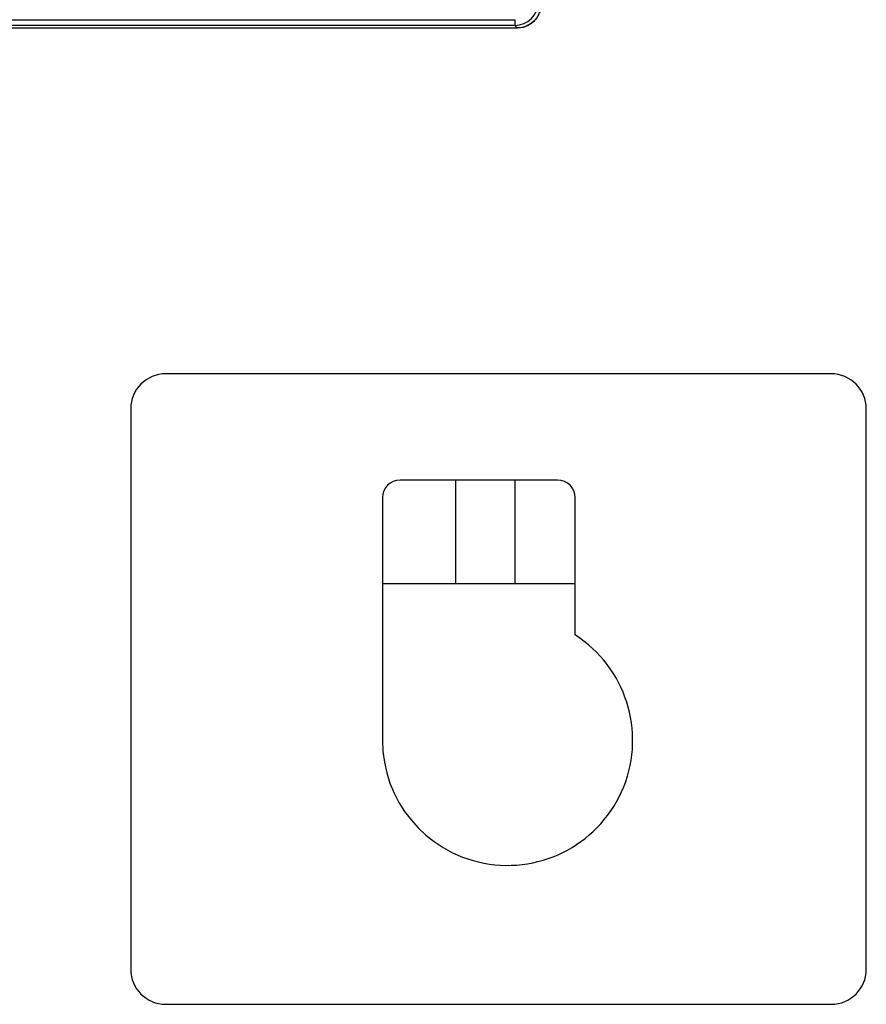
# Model space of a CAD drawing. Header units: millimetres. Extents: x -7023 to 53801, y 9849 to 33561.
# Tile 536 of 537: x 36952 to 37127, y 26875 to 27079. Entities that reach past the tile are written whole.
import ezdxf

# ---------------------------------------------------------------- set-up
doc = ezdxf.new("R2010")
doc.units = ezdxf.units.MM
doc.layers.get('0').update_dxf_attribs({"lineweight": 9})
doc.layers.add('IE_SKD', color=6, linetype='Continuous')

# ---------------------------------------------------------------- blocks, each defined once
blk = doc.blocks.new('AAT_KLIENT_PC')
at = {"linetype": 'Continuous', "transparency": 33554687}
for p, q in [((1116.7, 732.6), (3124.5, 732.6)), ((3124.5, 732.6), (3124.5, 726.6)), ((3124.5, 726.6), (1116.7, 726.6)), ((3127.1, 724), (2421.5, 724)), ((3127.1, 724), (3124.5, 726.6))]:
    blk.add_line(p, q, dxfattribs=at)
for p, q in [((3449.6, 368.7, 24), (2765.6, 368.7, 24)), ((2729.6, 332.7, 24), (2729.6, -243.3, 24)), ((3485.6, -243.3, 24), (3485.6, 332.7, 24)), ((3168.4, 259.5, 24), (3006.4, 259.5, 24)), ((3063.7, 153.1, 24), (3063.7, 259.5, 24)), ((3124.7, 153.1, 24), (3124.7, 259.5, 24)), ((2988.4, 241.5, 24), (2988.4, -7.9, 24)), ((3186.4, 100.2, 24), (3186.4, 241.5, 24)), ((2988.4, 153.1, 24), (3186.4, 153.1, 24)), ((2765.6, -279.3, 24), (3449.6, -279.3, 24))]:
    blk.add_line(p, q)
for centre, radius, start, end in [((2765.6, 332.7, 24), 36, 90, 180), ((3449.6, 332.7, 24), 36, 0, 90), ((3006.4, 241.5, 24), 18, 90, 180), ((3168.4, 241.5, 24), 18, 0, 90), ((3116.9, -7.9, 24), 128.6, 180, 57.3009), ((2765.6, -243.3, 24), 36, 180, 270), ((3449.6, -243.3, 24), 36, 270, 0)]:
    blk.add_arc(centre, radius, start, end)
blk.add_ellipse((3124.4, 750.7), major_axis=(-17, 17), ratio=0.998133, start_param=2.358058, end_param=3.925127, dxfattribs=at)
at = {"linetype": 'Continuous', "transparency": 33554687, "extrusion": (0, 0, -1)}
blk.add_ellipse((3127, 748.1), major_axis=(17, -17), ratio=0.99628, start_param=5.499651, end_param=7.06672, dxfattribs=at)
at = {"linetype": 'Continuous', "transparency": 33554687}
blk.add_open_spline([(3151.1, 748), (3151, 747.1), (3151, 745.4), (3150.5, 742.2), (3149.3, 738.6), (3147.3, 734.8), (3144.7, 731.5), (3141.5, 728.6), (3137.5, 726.2), (3133.6, 724.8), (3130.1, 724.1), (3128.1, 724.1), (3127.1, 724)], degree=3, knots=[0, 0, 0, 0, 0.067999, 0.13533, 0.255623, 0.367748, 0.477355, 0.589672, 0.710049, 0.844432, 0.919117, 1, 1, 1, 1], dxfattribs=at)

msp = doc.modelspace()

# ---------------------------------------------------------------- block references
at = {"layer": 'IE_SKD', "xscale": 0.2009688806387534, "yscale": 0.2009688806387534, "zscale": 0.2009688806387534}
msp.add_blockref('AAT_KLIENT_PC', (36426.77, 26931.38, -200.02), dxfattribs=at)

doc.saveas('drawing.dxf')
